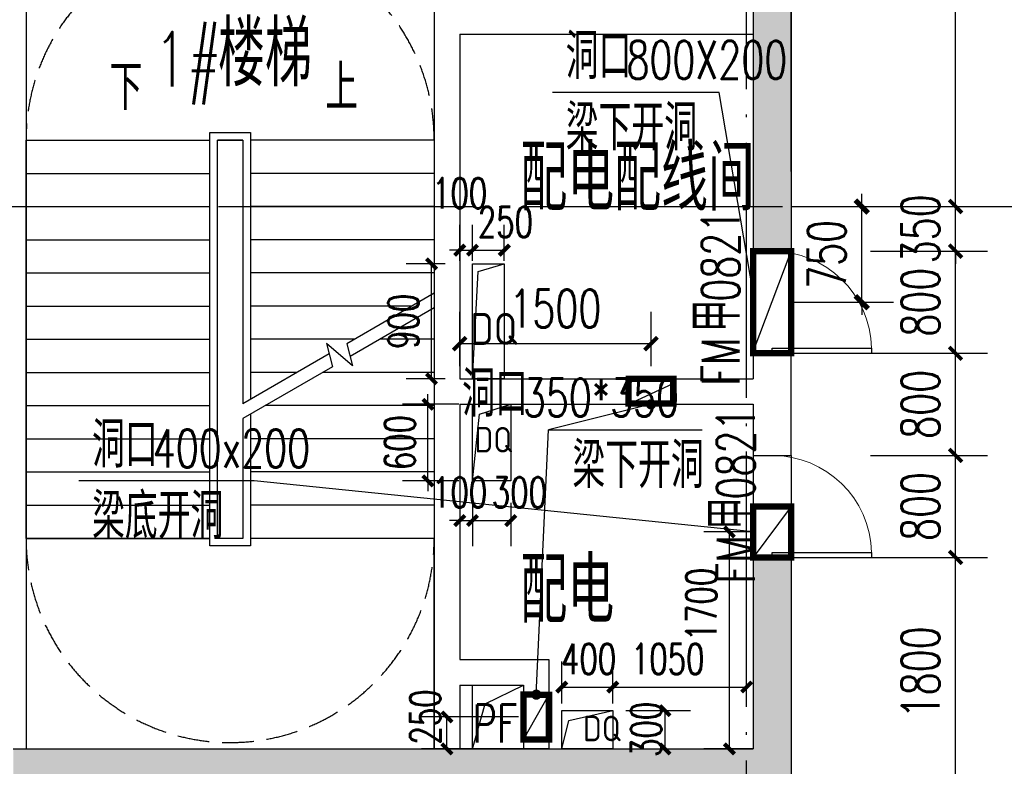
# Model space of a CAD drawing. Extents: x 797781 to 1255204, y 21234 to 1024248.
# Tile 528 of 656: x 949608 to 957328, y 574176 to 580026. Entities that reach past the tile are written whole.
import ezdxf

# ---------------------------------------------------------------- set-up
doc = ezdxf.new("R2010")
doc.units = 0
doc.header["$LTSCALE"] = 1000
doc.header["$MEASUREMENT"] = 0
doc.linetypes.add('230303生产综合楼-平面图_t8$0$DASH', pattern=[0.35, 0.25, -0.1])
doc.linetypes.add('230303生产综合楼-平面图_t8$0$DOTE', pattern=[2.42, 2, -0.2, 0.02, -0.2])
for name, color, linetype in [('.2023.03.07提建筑条件', 3, 'Continuous'), ('230303生产综合楼-平面图_t8$0$DIM_LEAD', 3, 'Continuous'), ('230303生产综合楼-平面图_t8$0$DIM_SYMB', 3, 'Continuous'), ('230303生产综合楼-平面图_t8$0$DOOR_FIRE_TEXT', 7, 'Continuous'), ('230303生产综合楼-平面图_t8$0$DOTE', 1, '230303生产综合楼-平面图_t8$0$DOTE'), ('230303生产综合楼-平面图_t8$0$H-楼板留洞', 6, 'Continuous'), ('230303生产综合楼-平面图_t8$0$PUB_DIM', 3, 'Continuous'), ('230303生产综合楼-平面图_t8$0$PUB_HATCH', 8, 'Continuous'), ('230303生产综合楼-平面图_t8$0$PUB_TEXT', 7, 'Continuous'), ('230303生产综合楼-平面图_t8$0$STAIR', 2, 'Continuous'), ('230303生产综合楼-平面图_t8$0$WALL', 40, 'Continuous'), ('230303生产综合楼-平面图_t8$0$家具', 8, 'Continuous'), ('230303生产综合楼-平面图_t8$0$条件', 7, 'Continuous'), ('230303生产综合楼-平面图_t8$0$板洞', 6, 'Continuous'), ('230303生产综合楼-平面图_t8$0$通风', 7, 'Continuous'), ('DIM_LEAD', 3, 'Continuous'), ('DOOR_FIRE', 4, 'Continuous'), ('PUB_DIM', 3, 'Continuous'), ('PUB_TEXT', 7, 'Continuous'), ('TEL_TEXT', 7, 'Continuous'), ('电气洞口', 6, 'Continuous')]:
    doc.layers.add(name, color=color, linetype=linetype)
doc.styles.add('230303生产综合楼-平面图_t8$0$_TCH_DIM', font='SIMPLEX', dxfattribs={"bigfont": 'GBCBIG'})
doc.styles.add('230303生产综合楼-平面图_T8$0$_TCH_DIM_T3', font='SIMPLEX', dxfattribs={"width": 0.705882, "bigfont": 'GBCBIG'})
doc.styles.add('230303生产综合楼-平面图_t8$0$_TCH_WINDOW', font='SIMPLEX', dxfattribs={"height": 3.5, "bigfont": 'GBCBIG'})
doc.styles.add('_TCH_DIM', font='SIMPLEX', dxfattribs={"bigfont": 'GBCBIG'})
doc.styles.add('_TCH_DIM_T3', font='SIMPLEX', dxfattribs={"width": 0.705882, "bigfont": 'GBCBIG'})
doc.styles.get("Standard").update_dxf_attribs({"font": 'gbenor.shx', "bigfont": 'gbcbig.shx'})
doc.dimstyles.new('230303生产综合楼-平面图_T8$0$_TCH_ARCH&&100', dxfattribs={"dimtxt": 297.5, "dimasz": 100, "dimexe": 250, "dimexo": 300, "dimgap": 126.25, "dimtad": 1, "dimdec": 0, "dimzin": 0, "dimdsep": 46, "dimtxsty": '230303生产综合楼-平面图_T8$0$_TCH_DIM_T3', "dimblk": '230303生产综合楼-平面图_t8$0$_ArchTick', "dimcen": 0.09, "dimclrt": 7, "dimazin": 2, "dimtfac": 1, "dimtdec": 0, "dimtix": 1, "dimtmove": 2, "dimatfit": 3, "dimfxl": 1, "dimtolj": 1, "dimtzin": 0, "dimarcsym": 0})
doc.dimstyles.new('_TCH_ARCH&&100', dxfattribs={"dimtxt": 297.5, "dimasz": 100, "dimexe": 250, "dimexo": 300, "dimgap": 126.25, "dimtad": 1, "dimdec": 0, "dimzin": 0, "dimdsep": 46, "dimtxsty": '_TCH_DIM_T3', "dimblk": 'ARCHTICK', "dimcen": 0.09, "dimclrt": 7, "dimazin": 2, "dimtfac": 1, "dimtdec": 0, "dimtix": 1, "dimtmove": 2, "dimatfit": 3, "dimfxl": 1, "dimtolj": 1, "dimtzin": 0, "dimarcsym": 0})
doc.dimstyles.new('_TCH_ARCH&&80', dxfattribs={"dimtxt": 238, "dimasz": 80, "dimexe": 200, "dimexo": 240, "dimgap": 101, "dimtad": 1, "dimdec": 0, "dimzin": 0, "dimdsep": 46, "dimtxsty": '_TCH_DIM_T3', "dimblk": 'ARCHTICK', "dimcen": 0.09, "dimclrt": 7, "dimazin": 2, "dimtfac": 1, "dimtdec": 0, "dimtix": 1, "dimtmove": 2, "dimatfit": 3, "dimfxl": 1, "dimtolj": 1, "dimtzin": 0, "dimarcsym": 0})

# ---------------------------------------------------------------- blocks, each defined once
blk = doc.blocks.new('_ArchTick')
at = {"color": 0, "linetype": 'ByBlock', "const_width": 0.4}
blk.add_lwpolyline([(-0.5, -0.5), (0.5, 0.5)], dxfattribs=at)
blk = doc.blocks.new('*D6732')
at = {"layer": 'Defpoints', "color": 0, "transparency": 16777216}
for p in [(850701.8, 573616), (851123, 573616), (851123, 571916)]:
    blk.add_point(p, dxfattribs=at)
at = {"layer": 'PUB_DIM', "color": 0, "lineweight": -2, "transparency": 16777216}
for p, q in [((850883, 573616), (850501.8, 573616)), ((850701.8, 571916), (850701.8, 573616)), ((850883, 571916), (850501.8, 571916))]:
    blk.add_line(p, q, dxfattribs=at)
at = {"layer": 'PUB_DIM', "color": 0, "lineweight": -2, "transparency": 16777216, "xscale": 80, "yscale": 80, "zscale": 80}
for p, rotation in [((850701.8, 573616), 90), ((850701.8, 571916), 270)]:
    blk.add_blockref('_ArchTick', p, dxfattribs=dict(at, rotation=rotation))
at = {"layer": 'PUB_DIM', "color": 7, "transparency": 16777216, "insert": (850481.8, 573046.5), "char_height": 238, "attachment_point": 5, "rotation": 90, "style": '_TCH_DIM_T3'}
blk.add_mtext('\\A1;1700', dxfattribs=at)
blk = doc.blocks.new('*D6741')
at = {"layer": 'Defpoints', "color": 0, "transparency": 16777216}
for p in [(849787.1, 572400.4), (849387.1, 572032.3), (849787.1, 572032.3)]:
    blk.add_point(p, dxfattribs=at)
at = {"layer": 'PUB_DIM', "color": 0, "lineweight": -2, "transparency": 16777216}
for p, q in [((849387.1, 572272.3), (849387.1, 572600.4)), ((849787.1, 572272.3), (849787.1, 572600.4)), ((849387.1, 572400.4), (849787.1, 572400.4))]:
    blk.add_line(p, q, dxfattribs=at)
at = {"layer": 'PUB_DIM', "color": 0, "lineweight": -2, "transparency": 16777216, "xscale": 80, "yscale": 80, "zscale": 80, "rotation": 180}
blk.add_blockref('_ArchTick', (849387.1, 572400.4), dxfattribs=at)
at = {"layer": 'PUB_DIM', "color": 0, "lineweight": -2, "transparency": 16777216, "xscale": 80, "yscale": 80, "zscale": 80}
blk.add_blockref('_ArchTick', (849787.1, 572400.4), dxfattribs=at)
at = {"layer": 'PUB_DIM', "color": 7, "transparency": 16777216, "insert": (849598.3, 572620.4), "char_height": 238, "attachment_point": 5, "style": '_TCH_DIM_T3'}
blk.add_mtext('\\A1;400', dxfattribs=at)
blk = doc.blocks.new('*D6742')
at = {"layer": 'Defpoints', "color": 0, "transparency": 16777216}
for p in [(850837.1, 572400.4), (849787.1, 572032.3), (850837.1, 572032.3)]:
    blk.add_point(p, dxfattribs=at)
at = {"layer": 'PUB_DIM', "color": 0, "lineweight": -2, "transparency": 16777216}
for p, q in [((849787.1, 572272.3), (849787.1, 572600.4)), ((850837.1, 572272.3), (850837.1, 572600.4)), ((849787.1, 572400.4), (850837.1, 572400.4))]:
    blk.add_line(p, q, dxfattribs=at)
at = {"layer": 'PUB_DIM', "color": 0, "lineweight": -2, "transparency": 16777216, "xscale": 80, "yscale": 80, "zscale": 80, "rotation": 180}
blk.add_blockref('_ArchTick', (849787.1, 572400.4), dxfattribs=at)
at = {"layer": 'PUB_DIM', "color": 0, "lineweight": -2, "transparency": 16777216, "xscale": 80, "yscale": 80, "zscale": 80}
blk.add_blockref('_ArchTick', (850837.1, 572400.4), dxfattribs=at)
at = {"layer": 'PUB_DIM', "color": 7, "transparency": 16777216, "insert": (850217.9, 572620.4), "char_height": 238, "attachment_point": 5, "style": '_TCH_DIM_T3'}
blk.add_mtext('\\A1;1050', dxfattribs=at)
blk = doc.blocks.new('*D6743')
at = {"layer": 'Defpoints', "color": 0, "transparency": 16777216}
for p in [(849650.3, 572216.1), (850196.9, 572216.1), (849650.3, 571916.1)]:
    blk.add_point(p, dxfattribs=at)
at = {"layer": 'PUB_DIM', "color": 0, "lineweight": -2, "transparency": 16777216}
for p, q in [((849890.3, 572216.1), (850396.9, 572216.1)), ((850196.9, 571916.1), (850196.9, 572216.1)), ((849890.3, 571916.1), (850396.9, 571916.1))]:
    blk.add_line(p, q, dxfattribs=at)
at = {"layer": 'PUB_DIM', "color": 0, "lineweight": -2, "transparency": 16777216, "xscale": 80, "yscale": 80, "zscale": 80}
for p, rotation in [((850196.9, 572216.1), 90), ((850196.9, 571916.1), 270)]:
    blk.add_blockref('_ArchTick', p, dxfattribs=dict(at, rotation=rotation))
at = {"layer": 'PUB_DIM', "color": 7, "transparency": 16777216, "insert": (850049.2, 572069.6), "char_height": 238, "attachment_point": 5, "rotation": 90, "style": '_TCH_DIM_T3'}
blk.add_mtext('\\A1;300', dxfattribs=at)
blk = doc.blocks.new('*D6744')
at = {"layer": 'Defpoints', "color": 0, "transparency": 16777216}
for p in [(848587.1, 574083.4), (848687.1, 574083.4), (848687.1, 573705.3)]:
    blk.add_point(p, dxfattribs=at)
at = {"layer": 'PUB_DIM', "color": 0, "lineweight": -2, "transparency": 16777216}
for p, q in [((848587.1, 573843.4), (848587.1, 573505.3)), ((848687.1, 573843.4), (848687.1, 573505.3)), ((848587.1, 573705.3), (848507.1, 573705.3)), ((848587.1, 573705.3), (848687.1, 573705.3)), ((848687.1, 573705.3), (848767.1, 573705.3))]:
    blk.add_line(p, q, dxfattribs=at)
at = {"layer": 'PUB_DIM', "color": 0, "lineweight": -2, "transparency": 16777216, "xscale": 80, "yscale": 80, "zscale": 80}
blk.add_blockref('_ArchTick', (848587.1, 573705.3), dxfattribs=at)
at = {"layer": 'PUB_DIM', "color": 0, "lineweight": -2, "transparency": 16777216, "xscale": 80, "yscale": 80, "zscale": 80, "rotation": 180}
blk.add_blockref('_ArchTick', (848687.1, 573705.3), dxfattribs=at)
at = {"layer": 'PUB_DIM', "color": 7, "transparency": 16777216, "insert": (848587.1, 573925.3), "char_height": 238, "attachment_point": 5, "style": '_TCH_DIM_T3'}
blk.add_mtext('\\A1;100', dxfattribs=at)
blk = doc.blocks.new('*D6745')
at = {"layer": 'Defpoints', "color": 0, "transparency": 16777216}
for p in [(848687.1, 574083.4), (848987.1, 574083.4), (848987.1, 573705.3)]:
    blk.add_point(p, dxfattribs=at)
at = {"layer": 'PUB_DIM', "color": 0, "lineweight": -2, "transparency": 16777216}
for p, q in [((848687.1, 573843.4), (848687.1, 573505.3)), ((848987.1, 573843.4), (848987.1, 573505.3)), ((848687.1, 573705.3), (848987.1, 573705.3))]:
    blk.add_line(p, q, dxfattribs=at)
at = {"layer": 'PUB_DIM', "color": 0, "lineweight": -2, "transparency": 16777216, "xscale": 80, "yscale": 80, "zscale": 80, "rotation": 180}
blk.add_blockref('_ArchTick', (848687.1, 573705.3), dxfattribs=at)
at = {"layer": 'PUB_DIM', "color": 0, "lineweight": -2, "transparency": 16777216, "xscale": 80, "yscale": 80, "zscale": 80}
blk.add_blockref('_ArchTick', (848987.1, 573705.3), dxfattribs=at)
at = {"layer": 'PUB_DIM', "color": 7, "transparency": 16777216, "insert": (849055.5, 573925.3), "char_height": 238, "attachment_point": 5, "style": '_TCH_DIM_T3'}
blk.add_mtext('\\A1;300', dxfattribs=at)
blk = doc.blocks.new('*D6746')
at = {"layer": 'Defpoints', "color": 0, "transparency": 16777216}
for p in [(848338.1, 574616.1), (848820.9, 574616.1), (848820.9, 574016.1)]:
    blk.add_point(p, dxfattribs=at)
at = {"layer": 'PUB_DIM', "color": 0, "lineweight": -2, "transparency": 16777216}
for p, q in [((848338.1, 574616.1), (848338.1, 574696.1)), ((848580.9, 574616.1), (848138.1, 574616.1)), ((848338.1, 574016.1), (848338.1, 574616.1)), ((848580.9, 574016.1), (848138.1, 574016.1)), ((848338.1, 574016.1), (848338.1, 573936.1))]:
    blk.add_line(p, q, dxfattribs=at)
at = {"layer": 'PUB_DIM', "color": 0, "lineweight": -2, "transparency": 16777216, "xscale": 80, "yscale": 80, "zscale": 80}
for p, rotation in [((848338.1, 574616.1), 270), ((848338.1, 574016.1), 90)]:
    blk.add_blockref('_ArchTick', p, dxfattribs=dict(at, rotation=rotation))
at = {"layer": 'PUB_DIM', "color": 7, "transparency": 16777216, "insert": (848118.1, 574316.1), "char_height": 238, "attachment_point": 5, "rotation": 90, "style": '_TCH_DIM_T3'}
blk.add_mtext('\\A1;600', dxfattribs=at)
blk = doc.blocks.new('*D6687')
at = {"layer": 'Defpoints', "color": 0, "transparency": 16777216}
for p in [(656173.1, 196279.2), (657025.7, 196279.2), (656173.1, 195529.2)]:
    blk.add_point(p, dxfattribs=at)
at = {"layer": 'PUB_DIM', "color": 0, "lineweight": -2, "transparency": 16777216}
for p, q in [((657025.7, 196279.2), (657025.7, 196379.2)), ((656473.1, 196279.2), (657275.7, 196279.2)), ((657025.7, 195529.2), (657025.7, 196279.2)), ((656473.1, 195529.2), (657275.7, 195529.2)), ((657025.7, 195529.2), (657025.7, 195429.2))]:
    blk.add_line(p, q, dxfattribs=at)
at = {"layer": 'PUB_DIM', "color": 0, "lineweight": -2, "transparency": 16777216, "xscale": 100, "yscale": 100, "zscale": 100}
for p, rotation in [((657025.7, 196279.2), 270), ((657025.7, 195529.2), 90)]:
    blk.add_blockref('_ArchTick', p, dxfattribs=dict(at, rotation=rotation))
at = {"layer": 'PUB_DIM', "color": 7, "transparency": 16777216, "insert": (656750.7, 195904.2), "char_height": 297.5, "attachment_point": 5, "rotation": 90, "style": '_TCH_DIM_T3'}
blk.add_mtext('\\A1;750', dxfattribs=at)
blk = doc.blocks.new('*D6679')
at = {"layer": 'Defpoints', "color": 0, "transparency": 16777216}
for p in [(816852.3, 195829.2), (817198.8, 195829.2), (817198.8, 194929.2)]:
    blk.add_point(p, dxfattribs=at)
at = {"layer": 'PUB_DIM', "color": 0, "lineweight": -2, "transparency": 16777216}
for p, q in [((816958.8, 195829.2), (816652.3, 195829.2)), ((816852.3, 194929.2), (816852.3, 195829.2)), ((816958.8, 194929.2), (816652.3, 194929.2))]:
    blk.add_line(p, q, dxfattribs=at)
at = {"layer": 'PUB_DIM', "color": 0, "lineweight": -2, "transparency": 16777216, "xscale": 80, "yscale": 80, "zscale": 80}
for p, rotation in [((816852.3, 195829.2), 90), ((816852.3, 194929.2), 270)]:
    blk.add_blockref('_ArchTick', p, dxfattribs=dict(at, rotation=rotation))
at = {"layer": 'PUB_DIM', "color": 7, "transparency": 16777216, "insert": (816632.3, 195379.2), "char_height": 238, "attachment_point": 5, "rotation": 90, "style": '_TCH_DIM_T3'}
blk.add_mtext('\\A1;900', dxfattribs=at)
blk = doc.blocks.new('*D6680')
at = {"layer": 'Defpoints', "color": 0, "transparency": 16777216}
for p in [(817173.1, 195936.9), (817073.1, 195614.7), (817173.1, 195614.7)]:
    blk.add_point(p, dxfattribs=at)
at = {"layer": 'PUB_DIM', "color": 0, "lineweight": -2, "transparency": 16777216}
for p, q in [((817073.1, 195854.7), (817073.1, 196136.9)), ((817173.1, 195854.7), (817173.1, 196136.9)), ((817073.1, 195936.9), (816993.1, 195936.9)), ((817073.1, 195936.9), (817173.1, 195936.9)), ((817173.1, 195936.9), (817253.1, 195936.9))]:
    blk.add_line(p, q, dxfattribs=at)
at = {"layer": 'PUB_DIM', "color": 0, "lineweight": -2, "transparency": 16777216, "xscale": 80, "yscale": 80, "zscale": 80}
blk.add_blockref('_ArchTick', (817073.1, 195936.9), dxfattribs=at)
at = {"layer": 'PUB_DIM', "color": 0, "lineweight": -2, "transparency": 16777216, "xscale": 80, "yscale": 80, "zscale": 80, "rotation": 180}
blk.add_blockref('_ArchTick', (817173.1, 195936.9), dxfattribs=at)
at = {"layer": 'PUB_DIM', "color": 7, "transparency": 16777216, "insert": (817073.1, 196383.4), "char_height": 238, "attachment_point": 5, "style": '_TCH_DIM_T3'}
blk.add_mtext('\\A1;100', dxfattribs=at)
blk = doc.blocks.new('*D6681')
at = {"layer": 'Defpoints', "color": 0, "transparency": 16777216}
for p in [(817423.1, 195936.9), (817173.1, 195614.7), (817423.1, 195614.7)]:
    blk.add_point(p, dxfattribs=at)
at = {"layer": 'PUB_DIM', "color": 0, "lineweight": -2, "transparency": 16777216}
for p, q in [((817173.1, 195854.7), (817173.1, 196136.9)), ((817423.1, 195854.7), (817423.1, 196136.9)), ((817173.1, 195936.9), (817423.1, 195936.9))]:
    blk.add_line(p, q, dxfattribs=at)
at = {"layer": 'PUB_DIM', "color": 0, "lineweight": -2, "transparency": 16777216, "xscale": 80, "yscale": 80, "zscale": 80, "rotation": 180}
blk.add_blockref('_ArchTick', (817173.1, 195936.9), dxfattribs=at)
at = {"layer": 'PUB_DIM', "color": 0, "lineweight": -2, "transparency": 16777216, "xscale": 80, "yscale": 80, "zscale": 80}
blk.add_blockref('_ArchTick', (817423.1, 195936.9), dxfattribs=at)
at = {"layer": 'PUB_DIM', "color": 7, "transparency": 16777216, "insert": (817432, 196156.9), "char_height": 238, "attachment_point": 5, "style": '_TCH_DIM_T3'}
blk.add_mtext('\\A1;250', dxfattribs=at)
blk = doc.blocks.new('230303生产综合楼-平面图_t8$0$6-8FND')
at = {"layer": '230303生产综合楼-平面图_t8$0$PUB_TEXT', "style": '230303生产综合楼-平面图_t8$0$_TCH_DIM'}
blk.add_text('梁下开洞', height=357.45, dxfattribs=at).set_placement((1069671.4, 379421))
blk = doc.blocks.new('$DorLib2D$00000001')
for p, q in [((0.45, 0.975), (0.5, 0.975)), ((0.45, 0), (0.45, 0.975)), ((0.5, 0), (0.5, 0.975)), ((0.5, 0), (0.45, 0))]:
    blk.add_line(p, q)
at = {"lineweight": 13}
blk.add_arc((0.475, 0), 0.975, 91.46928, 180, dxfattribs=at)
blk = doc.blocks.new('230303生产综合楼-平面图_t8$0$_ArchTick')
at = {"color": 0, "linetype": 'ByBlock', "const_width": 0.3}
blk.add_lwpolyline([(-0.5, -0.5), (0.5, 0.5)], dxfattribs=at)
blk = doc.blocks.new('*D6229')
at = {"layer": '230303生产综合楼-平面图_t8$0$PUB_DIM', "color": 0, "lineweight": -2, "transparency": 16777216}
for p, q in [((782820.6, 180598.9), (783736.3, 180598.9)), ((783486.3, 178798.9), (783486.3, 180598.9)), ((782820.6, 178798.9), (783736.3, 178798.9))]:
    blk.add_line(p, q, dxfattribs=at)
at = {"layer": 'Defpoints', "color": 0, "transparency": 16777216}
for p in [(782520.6, 180598.9), (783486.3, 180598.9), (782520.6, 178798.9)]:
    blk.add_point(p, dxfattribs=at)
at = {"layer": '230303生产综合楼-平面图_t8$0$PUB_DIM', "color": 0, "lineweight": -2, "transparency": 16777216, "xscale": 100, "yscale": 100, "zscale": 100}
for p, rotation in [((783486.3, 180598.9), 90), ((783486.3, 178798.9), 270)]:
    blk.add_blockref('230303生产综合楼-平面图_t8$0$_ArchTick', p, dxfattribs=dict(at, rotation=rotation))
at = {"layer": '230303生产综合楼-平面图_t8$0$PUB_DIM', "color": 7, "transparency": 16777216, "insert": (783211.3, 179698.9), "char_height": 297.5, "attachment_point": 5, "rotation": 90, "style": '230303生产综合楼-平面图_T8$0$_TCH_DIM_T3'}
blk.add_mtext('\\A1;1800', dxfattribs=at)
blk = doc.blocks.new('*D6230')
at = {"layer": '230303生产综合楼-平面图_t8$0$PUB_DIM', "color": 0, "lineweight": -2, "transparency": 16777216}
for p, q in [((782820.6, 181398.9), (783736.3, 181398.9)), ((783486.3, 180598.9), (783486.3, 181398.9)), ((782820.6, 180598.9), (783736.3, 180598.9))]:
    blk.add_line(p, q, dxfattribs=at)
at = {"layer": 'Defpoints', "color": 0, "transparency": 16777216}
for p in [(782520.6, 181398.9), (783486.3, 181398.9), (782520.6, 180598.9)]:
    blk.add_point(p, dxfattribs=at)
at = {"layer": '230303生产综合楼-平面图_t8$0$PUB_DIM', "color": 0, "lineweight": -2, "transparency": 16777216, "xscale": 100, "yscale": 100, "zscale": 100}
for p, rotation in [((783486.3, 181398.9), 90), ((783486.3, 180598.9), 270)]:
    blk.add_blockref('230303生产综合楼-平面图_t8$0$_ArchTick', p, dxfattribs=dict(at, rotation=rotation))
at = {"layer": '230303生产综合楼-平面图_t8$0$PUB_DIM', "color": 7, "transparency": 16777216, "insert": (783211.3, 180998.9), "char_height": 297.5, "attachment_point": 5, "rotation": 90, "style": '230303生产综合楼-平面图_T8$0$_TCH_DIM_T3'}
blk.add_mtext('\\A1;800', dxfattribs=at)
blk = doc.blocks.new('*D6231')
at = {"layer": '230303生产综合楼-平面图_t8$0$PUB_DIM', "color": 0, "lineweight": -2, "transparency": 16777216}
for p, q in [((782820.6, 182198.9), (783736.3, 182198.9)), ((783486.3, 181398.9), (783486.3, 182198.9)), ((782820.6, 181398.9), (783736.3, 181398.9))]:
    blk.add_line(p, q, dxfattribs=at)
at = {"layer": 'Defpoints', "color": 0, "transparency": 16777216}
for p in [(782520.6, 182198.9), (783486.3, 182198.9), (782520.6, 181398.9)]:
    blk.add_point(p, dxfattribs=at)
at = {"layer": '230303生产综合楼-平面图_t8$0$PUB_DIM', "color": 0, "lineweight": -2, "transparency": 16777216, "xscale": 100, "yscale": 100, "zscale": 100}
for p, rotation in [((783486.3, 182198.9), 90), ((783486.3, 181398.9), 270)]:
    blk.add_blockref('230303生产综合楼-平面图_t8$0$_ArchTick', p, dxfattribs=dict(at, rotation=rotation))
at = {"layer": '230303生产综合楼-平面图_t8$0$PUB_DIM', "color": 7, "transparency": 16777216, "insert": (783211.3, 181798.9), "char_height": 297.5, "attachment_point": 5, "rotation": 90, "style": '230303生产综合楼-平面图_T8$0$_TCH_DIM_T3'}
blk.add_mtext('\\A1;800', dxfattribs=at)
blk = doc.blocks.new('*D6232')
at = {"layer": '230303生产综合楼-平面图_t8$0$PUB_DIM', "color": 0, "lineweight": -2, "transparency": 16777216}
for p, q in [((782820.6, 182998.9), (783736.3, 182998.9)), ((783486.3, 182198.9), (783486.3, 182998.9)), ((782820.6, 182198.9), (783736.3, 182198.9))]:
    blk.add_line(p, q, dxfattribs=at)
at = {"layer": 'Defpoints', "color": 0, "transparency": 16777216}
for p in [(782520.6, 182998.9), (783486.3, 182998.9), (782520.6, 182198.9)]:
    blk.add_point(p, dxfattribs=at)
at = {"layer": '230303生产综合楼-平面图_t8$0$PUB_DIM', "color": 0, "lineweight": -2, "transparency": 16777216, "xscale": 100, "yscale": 100, "zscale": 100}
for p, rotation in [((783486.3, 182998.9), 90), ((783486.3, 182198.9), 270)]:
    blk.add_blockref('230303生产综合楼-平面图_t8$0$_ArchTick', p, dxfattribs=dict(at, rotation=rotation))
at = {"layer": '230303生产综合楼-平面图_t8$0$PUB_DIM', "color": 7, "transparency": 16777216, "insert": (783211.3, 182598.9), "char_height": 297.5, "attachment_point": 5, "rotation": 90, "style": '230303生产综合楼-平面图_T8$0$_TCH_DIM_T3'}
blk.add_mtext('\\A1;800', dxfattribs=at)
blk = doc.blocks.new('*D6233')
at = {"layer": '230303生产综合楼-平面图_t8$0$PUB_DIM', "color": 0, "lineweight": -2, "transparency": 16777216}
for p, q in [((783486.3, 183348.9), (783486.3, 183448.9)), ((782820.6, 183348.9), (783736.3, 183348.9)), ((783486.3, 182998.9), (783486.3, 183348.9)), ((782820.6, 182998.9), (783736.3, 182998.9)), ((783486.3, 182998.9), (783486.3, 182898.9))]:
    blk.add_line(p, q, dxfattribs=at)
at = {"layer": 'Defpoints', "color": 0, "transparency": 16777216}
for p in [(782520.6, 183348.9), (783486.3, 183348.9), (782520.6, 182998.9)]:
    blk.add_point(p, dxfattribs=at)
at = {"layer": '230303生产综合楼-平面图_t8$0$PUB_DIM', "color": 0, "lineweight": -2, "transparency": 16777216, "xscale": 100, "yscale": 100, "zscale": 100}
for p, rotation in [((783486.3, 183348.9), 270), ((783486.3, 182998.9), 90)]:
    blk.add_blockref('230303生产综合楼-平面图_t8$0$_ArchTick', p, dxfattribs=dict(at, rotation=rotation))
at = {"layer": '230303生产综合楼-平面图_t8$0$PUB_DIM', "color": 7, "transparency": 16777216, "insert": (783211.3, 183173.9), "char_height": 297.5, "attachment_point": 5, "rotation": 90, "style": '230303生产综合楼-平面图_T8$0$_TCH_DIM_T3'}
blk.add_mtext('\\A1;350', dxfattribs=at)
blk = doc.blocks.new('*D6234')
at = {"layer": '230303生产综合楼-平面图_t8$0$PUB_DIM', "color": 0, "lineweight": -2, "transparency": 16777216}
for p, q in [((782820.6, 187898.9), (783736.3, 187898.9)), ((783486.3, 183348.9), (783486.3, 187898.9)), ((782820.6, 183348.9), (783736.3, 183348.9))]:
    blk.add_line(p, q, dxfattribs=at)
at = {"layer": 'Defpoints', "color": 0, "transparency": 16777216}
for p in [(782520.6, 187898.9), (783486.3, 187898.9), (782520.6, 183348.9)]:
    blk.add_point(p, dxfattribs=at)
at = {"layer": '230303生产综合楼-平面图_t8$0$PUB_DIM', "color": 0, "lineweight": -2, "transparency": 16777216, "xscale": 100, "yscale": 100, "zscale": 100}
for p, rotation in [((783486.3, 187898.9), 90), ((783486.3, 183348.9), 270)]:
    blk.add_blockref('230303生产综合楼-平面图_t8$0$_ArchTick', p, dxfattribs=dict(at, rotation=rotation))
at = {"layer": '230303生产综合楼-平面图_t8$0$PUB_DIM', "color": 7, "transparency": 16777216, "insert": (783211.3, 185623.9), "char_height": 297.5, "attachment_point": 5, "rotation": 90, "style": '230303生产综合楼-平面图_T8$0$_TCH_DIM_T3'}
blk.add_mtext('\\A1;4550', dxfattribs=at)
blk = doc.blocks.new('*D6235')
at = {"layer": '230303生产综合楼-平面图_t8$0$PUB_DIM', "color": 0, "lineweight": -2, "transparency": 16777216}
for p, q in [((779598.3, 182099), (779598.3, 182524.3)), ((781098.3, 182099), (781098.3, 182524.3)), ((779598.3, 182274.3), (781098.3, 182274.3))]:
    blk.add_line(p, q, dxfattribs=at)
at = {"layer": 'Defpoints', "color": 0, "transparency": 16777216}
for p in [(781098.3, 182274.3), (779598.3, 181799), (781098.3, 181799)]:
    blk.add_point(p, dxfattribs=at)
at = {"layer": '230303生产综合楼-平面图_t8$0$PUB_DIM', "color": 0, "lineweight": -2, "transparency": 16777216, "xscale": 100, "yscale": 100, "zscale": 100, "rotation": 180}
blk.add_blockref('230303生产综合楼-平面图_t8$0$_ArchTick', (779598.3, 182274.3), dxfattribs=at)
at = {"layer": '230303生产综合楼-平面图_t8$0$PUB_DIM', "color": 0, "lineweight": -2, "transparency": 16777216, "xscale": 100, "yscale": 100, "zscale": 100}
blk.add_blockref('230303生产综合楼-平面图_t8$0$_ArchTick', (781098.3, 182274.3), dxfattribs=at)
at = {"layer": '230303生产综合楼-平面图_t8$0$PUB_DIM', "color": 7, "transparency": 16777216, "insert": (780348.3, 182549.3), "char_height": 297.5, "attachment_point": 5, "style": '230303生产综合楼-平面图_T8$0$_TCH_DIM_T3'}
blk.add_mtext('\\A1;1500', dxfattribs=at)
blk = doc.blocks.new('*D6236')
at = {"layer": 'Defpoints', "color": 0, "transparency": 16777216}
for p in [(779498.3, 179349), (780298.7, 179349), (780298.7, 179098.9)]:
    blk.add_point(p, dxfattribs=at)
at = {"layer": 'PUB_DIM', "color": 0, "lineweight": -2, "transparency": 16777216}
for p, q in [((780058.7, 179349), (779298.3, 179349)), ((779498.3, 179098.9), (779498.3, 179349)), ((780058.7, 179098.9), (779298.3, 179098.9))]:
    blk.add_line(p, q, dxfattribs=at)
at = {"layer": 'PUB_DIM', "color": 0, "lineweight": -2, "transparency": 16777216, "xscale": 80, "yscale": 80, "zscale": 80}
for p, rotation in [((779498.3, 179349), 90), ((779498.3, 179098.9), 270)]:
    blk.add_blockref('_ArchTick', p, dxfattribs=dict(at, rotation=rotation))
at = {"layer": 'PUB_DIM', "color": 7, "transparency": 16777216, "insert": (779328.2, 179349), "char_height": 238, "attachment_point": 5, "rotation": 90, "style": '_TCH_DIM_T3'}
blk.add_mtext('\\A1;250', dxfattribs=at)
blk = doc.blocks.new('6-8FQD')
at = {"layer": 'DIM_LEAD'}
for p, q in [((846975.1, 574016.1), (845599.7, 574016.1)), ((850887.1, 573616), (846975.1, 574016.1))]:
    blk.add_line(p, q, dxfattribs=at)
at = {"layer": 'TEL_TEXT', "color": 3, "linetype": 'ByBlock'}
for points in [[(848987.1, 574616.1), (848987.1, 574016.1), (848687.1, 574016.1), (848687.1, 574616.1)], [(849787.1, 572216.1), (849787.1, 571916.1), (849387.1, 571916.1), (849387.1, 572216.1)]]:
    blk.add_lwpolyline(points, close=True, dxfattribs=at)
for points in [[(848687.1, 574016.1), (848742.7, 574538.8), (848987.1, 574616.1)], [(849387.1, 571916.1), (849442.7, 572138.8), (849787.1, 572216.1)]]:
    blk.add_lwpolyline(points, dxfattribs=at)
at = {"layer": '电气洞口', "color": 6, "lineweight": -2}
blk.add_line((851187.1, 573816), (850887.1, 573416), dxfattribs=at)
at = {"layer": '电气洞口', "color": 6, "lineweight": -2, "const_width": 50}
blk.add_lwpolyline([(850887.1, 573416), (851187.1, 573416), (851187.1, 573816), (850887.1, 573816)], close=True, dxfattribs=at)
at = {"layer": 'PUB_TEXT', "style": '_TCH_DIM'}
for s, p in [('洞口', (845704.7, 574121.1)), ('梁底开洞', (845704.7, 573561.1))]:
    blk.add_text(s, height=357.45, dxfattribs=at).set_placement(p)
at = {"layer": 'PUB_TEXT', "style": '_TCH_DIM', "width": 0.705882}
blk.add_text('400x200', height=297.5, dxfattribs=at).set_placement((846181.3, 574121.1))
at = {"layer": 'PUB_TEXT'}
for p in [(848703.3, 574238.6), (849554.3, 571976.1)]:
    blk.add_text('DQ', height=200, dxfattribs=at).set_placement(p)
at = {"layer": 'PUB_DIM'}
dim = blk.add_aligned_dim(p1=(848820.9, 574016.1), p2=(848820.9, 574616.1), distance=482.9, dimstyle='_TCH_ARCH&&80', dxfattribs=at)
dim.commit()
dim.dimension.update_dxf_attribs({"geometry": '*D6746', "text_midpoint": (848118.1, 574316.1)})
for base, p1, p2, angle, picture, middle in [((848687.1, 573705.3), (848587.1, 574083.4), (848687.1, 574083.4), 0, '*D6744', (848587.1, 573925.3)), ((848987.1, 573705.3), (848687.1, 574083.4), (848987.1, 574083.4), 0, '*D6745', (849055.5, 573925.3)), ((850701.8, 573616), (851123, 571916), (851123, 573616), 90, '*D6732', (850481.8, 573046.5)), ((849787.1, 572400.4), (849387.1, 572032.3), (849787.1, 572032.3), 0, '*D6741', (849598.3, 572620.4)), ((850837.1, 572400.4), (849787.1, 572032.3), (850837.1, 572032.3), 0, '*D6742', (850217.9, 572620.4)), ((850196.9, 572216.1), (849650.3, 571916.1), (849650.3, 572216.1), 90, '*D6743', (850049.2, 572069.6))]:
    dim = blk.add_linear_dim(base=base, p1=p1, p2=p2, angle=angle, dimstyle='_TCH_ARCH&&80', dxfattribs=at)
    dim.commit()
    dim.dimension.update_dxf_attribs({"geometry": picture, "text_midpoint": middle, "dimtype": 161})
blk = doc.blocks.new('2FRD')
at = {"layer": '.2023.03.07提建筑条件', "const_width": 50}
blk.add_lwpolyline([(656473.1, 195129.5), (656173.1, 195129.5), (656173.1, 195929.2), (656473.1, 195929.2)], close=True, dxfattribs=at)
at = {"layer": '.2023.03.07提建筑条件'}
blk.add_lwpolyline([(656173.1, 195140.2), (656473.1, 195929.2)], dxfattribs=at)
at = {"layer": 'DIM_LEAD'}
for p, q in [((655907.4, 197173.6), (654599.6, 197173.6)), ((656173.1, 195602.6), (655907.4, 197173.6))]:
    blk.add_line(p, q, dxfattribs=at)
at = {"layer": 'PUB_TEXT', "style": '_TCH_DIM'}
for s, p in [('洞口', (654704.6, 197278.6)), ('梁下开洞', (654704.6, 196718.6))]:
    blk.add_text(s, height=357.45, dxfattribs=at).set_placement(p)
at = {"layer": 'PUB_TEXT', "style": '_TCH_DIM', "width": 0.705882}
blk.add_text('800X200', height=297.5, dxfattribs=at).set_placement((655181.2, 197278.6))
at = {"layer": 'PUB_DIM'}
dim = blk.add_aligned_dim(p1=(656173.1, 195529.2), p2=(656173.1, 196279.2), distance=-852.6, dimstyle='_TCH_ARCH&&100', dxfattribs=at)
dim.commit()
dim.dimension.update_dxf_attribs({"geometry": '*D6687', "text_midpoint": (656750.7, 195904.2)})
blk = doc.blocks.new('DQBD1')
at = {"layer": '.2023.03.07提建筑条件'}
blk.add_lwpolyline([(817423.1, 194929.2), (817173.1, 194929.2), (817173.1, 195829.2), (817423.1, 195829.2)], close=True, dxfattribs=at)
blk.add_lwpolyline([(817173.1, 194929.2), (817217.9, 195769.5), (817423.1, 195829.2)], dxfattribs=at)
at = {"layer": 'PUB_TEXT'}
blk.add_text('DQ', height=250, dxfattribs=at).set_placement((817156, 195195.3))
at = {"layer": 'PUB_DIM'}
for base, p1, p2, picture, middle in [((817173.1, 195936.9), (817073.1, 195614.7), (817173.1, 195614.7), '*D6680', (817073.1, 196383.4)), ((817423.1, 195936.9), (817173.1, 195614.7), (817423.1, 195614.7), '*D6681', (817432, 196156.9))]:
    dim = blk.add_linear_dim(base=base, p1=p1, p2=p2, angle=0, dimstyle='_TCH_ARCH&&80', dxfattribs=at)
    dim.commit()
    dim.dimension.update_dxf_attribs({"geometry": picture, "text_midpoint": middle, "dimtype": 161})
dim = blk.add_aligned_dim(p1=(817198.8, 194929.2), p2=(817198.8, 195829.2), distance=346.5, dimstyle='_TCH_ARCH&&80', dxfattribs=at)
dim.commit()
dim.dimension.update_dxf_attribs({"geometry": '*D6679', "text_midpoint": (816632.3, 195379.2)})
blk = doc.blocks.new('230303生产综合楼-平面图_t8$0$HXT-1')
at = {"layer": '230303生产综合楼-平面图_t8$0$PUB_HATCH'}
for points in [[(782198.3, 187898.9), (781898.3, 187598.9), (781898.3, 184798.9), (782198.3, 184798.9)], [(782198.3, 184798.9), (781898.3, 184798.9), (781898.3, 182998.9), (782198.3, 182998.9)], [(781898.3, 180598.9), (781898.3, 179098.9), (782198.3, 178798.9), (782198.3, 180598.9)], [(776098.3, 179098.9), (776098.3, 178798.9), (779498.3, 178798.9), (779498.3, 179098.9)], [(779498.3, 179098.9), (779498.3, 178798.9), (782198.3, 178798.9), (781898.3, 179098.9)]]:
    blk.add_hatch(color=256, dxfattribs=at).paths.add_polyline_path(points)
at = {"layer": '230303生产综合楼-平面图_t8$0$DIM_LEAD'}
for p, q in [((781098.3, 181799), (780294.1, 181598.1)), ((780198.5, 179523.9), (780294.1, 181598.1)), ((780294.1, 181598.1), (781499.4, 181598.1))]:
    blk.add_line(p, q, dxfattribs=at)
at = {"layer": '230303生产综合楼-平面图_t8$0$DIM_LEAD', "const_width": 40}
for points in [[(781117.7, 181803.8, 1), (781078.9, 181794.1, 1)], [(780197.6, 179504, 1), (780199.4, 179543.9, 1)]]:
    blk.add_lwpolyline(points, format="xyb", close=True, dxfattribs=at)
at = {"layer": '230303生产综合楼-平面图_t8$0$DIM_SYMB'}
for points in [[(776948.3, 183998.9, 0, 0, 0), (776948.3, 179923.9, 0, 0, 0), (778648.3, 179923.9, 0, 0, 0), (778648.3, 181748.9, 80, 0, 0), (778648.3, 182048.9, 0, 0, 0)], [(778648.3, 183998.9, 0, 0, 0), (778648.3, 182608.9, 80, 0, 0), (778648.3, 182308.9, 0, 0, 0)]]:
    blk.add_lwpolyline(points, format="xyseb", dxfattribs=at)
at = {"layer": '230303生产综合楼-平面图_t8$0$H-楼板留洞'}
blk.add_lwpolyline([(779698.3, 179598.9), (780098.3, 179598.9), (780098.3, 179098.9), (779698.3, 179098.9)], close=True, dxfattribs=at)
at = {"layer": '230303生产综合楼-平面图_t8$0$STAIR'}
for p, q in [((777638.3, 183928.9), (777958.3, 183928.9)), ((777638.3, 180688.9), (777638.3, 183928.9)), ((777958.3, 183928.9), (777958.3, 181838.3)), ((776198.3, 180748.9), (776198.3, 183868.9)), ((776198.3, 183868.9), (777638.3, 183868.9)), ((777698.3, 180748.9), (777698.3, 183868.9)), ((777698.3, 183868.9), (777898.3, 183868.9)), ((777698.3, 180748.9), (777698.3, 183868.9)), ((777898.3, 183868.9), (777698.3, 183868.9)), ((777898.3, 183868.9), (777898.3, 181803.7)), ((777898.3, 183868.9), (777898.3, 181803.7)), ((779398.3, 183868.9), (777958.3, 183868.9)), ((779398.3, 183868.9), (779398.3, 182669.7)), ((776198.3, 183608.9), (777638.3, 183608.9)), ((779398.3, 183608.9), (777958.3, 183608.9)), ((776198.3, 183348.9), (777638.3, 183348.9)), ((779398.3, 183348.9), (777958.3, 183348.9)), ((776198.3, 183088.9), (777638.3, 183088.9)), ((779398.3, 183088.9), (777958.3, 183088.9)), ((776198.3, 182828.9), (777638.3, 182828.9)), ((779398.3, 182828.9), (777958.3, 182828.9)), ((779398.3, 182669.7), (778712.7, 182273.9)), ((776198.3, 182568.9), (777638.3, 182568.9)), ((779223.8, 182568.9), (777958.3, 182568.9)), ((779398.3, 182554.2), (778739.5, 182173.9)), ((779398.3, 182554.2), (779398.3, 180748.9)), ((776198.3, 182308.9), (777638.3, 182308.9)), ((778773.5, 182308.9), (777958.3, 182308.9)), ((778758.9, 182101.5), (778552.9, 182274.4)), ((778552.9, 182274.4), (778601.2, 182094)), ((779398.3, 182308.9), (778973.5, 182308.9)), ((778712.7, 182273.9), (778758.9, 182101.5)), ((778574.4, 182194), (777898.3, 181803.7)), ((776198.3, 182048.9), (777638.3, 182048.9)), ((778601.2, 182094), (777898.3, 181688.2)), ((778323.2, 182048.9), (777958.3, 182048.9)), ((779398.3, 182048.9), (778523.2, 182048.9)), ((776198.3, 181788.9), (777638.3, 181788.9)), ((779398.3, 181788.9), (778072.8, 181788.9)), ((777898.3, 181688.2), (777898.3, 180748.9)), ((777898.3, 181688.2), (777898.3, 180748.9)), ((777958.3, 181722.8), (777958.3, 180688.9)), ((776198.3, 181528.9), (777638.3, 181528.9)), ((779398.3, 181528.9), (777958.3, 181528.9)), ((776198.3, 181268.9), (777638.3, 181268.9)), ((779398.3, 181268.9), (777958.3, 181268.9)), ((776198.3, 181008.9), (777638.3, 181008.9)), ((779398.3, 181008.9), (777958.3, 181008.9)), ((776198.3, 180748.9), (777638.3, 180748.9)), ((776198.3, 180748.9), (776198.3, 179098.9)), ((777638.3, 180748.9), (776198.3, 180748.9)), ((777898.3, 180748.9), (777698.3, 180748.9)), ((777898.3, 180748.9), (777698.3, 180748.9)), ((779398.3, 180748.9), (777958.3, 180748.9)), ((779398.3, 180748.9), (777958.3, 180748.9)), ((779398.3, 179098.9), (779398.3, 180748.9)), ((777958.3, 180688.9), (777638.3, 180688.9)), ((776198.3, 179098.9), (779398.3, 179098.9))]:
    blk.add_line(p, q, dxfattribs=at)
at = {"layer": '230303生产综合楼-平面图_t8$0$STAIR', "linetype": '230303生产综合楼-平面图_t8$0$DASH'}
for centre, start, end in [((777798.3, 183868.9), 0, 180), ((777798.3, 180748.9), 180, 0)]:
    blk.add_arc(centre, 1600, start, end, dxfattribs=at)
at = {"layer": '230303生产综合楼-平面图_t8$0$WALL'}
for p, q in [((782198.3, 187898.9), (782198.3, 184798.9)), ((781898.3, 187598.9), (781898.3, 184798.9)), ((776198.3, 186798.9), (776198.3, 184798.9)), ((779398.3, 185298.9), (779398.3, 184798.9)), ((776198.3, 184798.9), (776198.3, 181898.9)), ((779398.3, 184798.9), (779398.3, 181899)), ((781898.3, 184798.9), (781898.3, 182998.9)), ((782198.3, 184798.9), (782198.3, 182998.9)), ((779598.3, 184698.9), (781898.3, 184698.9)), ((779598.3, 184698.9), (779598.3, 181999)), ((782198.3, 182998.9), (781898.3, 182998.9)), ((781898.3, 182998.9), (782198.3, 182998.9)), ((782198.3, 182198.9), (781898.3, 182198.9)), ((781898.3, 182198.9), (781898.3, 181999)), ((782198.3, 181899), (782198.3, 182198.9)), ((779598.3, 181999), (781898.3, 181999)), ((776198.3, 181898.9), (776198.3, 179098.9)), ((779398.3, 181899), (779398.3, 179698.9)), ((782198.3, 181398.9), (782198.3, 181899)), ((779598.3, 181799), (779598.3, 179798.9)), ((779598.3, 181799), (781898.3, 181799)), ((781898.3, 181799), (781898.3, 181398.9)), ((781898.3, 181398.9), (782198.3, 181398.9)), ((781898.3, 180598.9), (781898.3, 179098.9)), ((782198.3, 180598.9), (781898.3, 180598.9)), ((781898.3, 180598.9), (782198.3, 180598.9)), ((782198.3, 180598.9), (782198.3, 178798.9)), ((779598.3, 179798.9), (780298.3, 179798.9)), ((780298.3, 179798.9), (780298.3, 179098.9)), ((779398.3, 179698.9), (779398.3, 179098.9)), ((779598.3, 179598.9), (780098.3, 179598.9)), ((779598.3, 179598.9), (779598.3, 179098.9)), ((780098.3, 179598.9), (780098.3, 179098.9)), ((776098.3, 179098.9), (779498.3, 179098.9)), ((779498.3, 179098.9), (781898.3, 179098.9)), ((780298.3, 179098.9), (780098.3, 179098.9))]:
    blk.add_line(p, q, dxfattribs=at)
at = {"layer": '230303生产综合楼-平面图_t8$0$家具'}
blk.add_line((782198.3, 183623.9), (782198.3, 185223.9), dxfattribs=at)
at = {"layer": '230303生产综合楼-平面图_t8$0$条件', "color": 1}
for points in [[(780921.4, 181799), (781273.3, 181961.7)], [(780098.3, 179173), (780298.3, 179523)]]:
    blk.add_lwpolyline(points, dxfattribs=at)
at = {"layer": '230303生产综合楼-平面图_t8$0$板洞'}
blk.add_lwpolyline([(779698.3, 179098.9), (779796.8, 179452.8), (780098.3, 179598.9)], dxfattribs=at)
at = {"layer": '230303生产综合楼-平面图_t8$0$通风', "color": 1, "const_width": 50}
for points in [[(780923.3, 181999), (781273.3, 181999), (781273.3, 181806.3), (780921.4, 181806.3), (780923.3, 181999)], [(780298.7, 179523), (780298.7, 179173), (780098.3, 179173), (780098.3, 179524.9), (780298.7, 179523)]]:
    blk.add_lwpolyline(points, dxfattribs=at)
at = {"layer": 'DOOR_FIRE'}
for p, q in [((781898.3, 182998.9), (781898.3, 182198.9)), ((782198.3, 182998.9), (782198.3, 182198.9)), ((781898.3, 181398.9), (781898.3, 180598.9)), ((782198.3, 181398.9), (782198.3, 180598.9))]:
    blk.add_line(p, q, dxfattribs=at)
at = {"layer": 'DOOR_FIRE', "xscale": 800, "yscale": 800, "zscale": 300}
for p, rotation in [((782048.3, 182598.9), 270), ((782048.3, 180998.9), 269.9999999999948)]:
    blk.add_blockref('$DorLib2D$00000001', p, dxfattribs=dict(at, rotation=rotation))
at = {"layer": '230303生产综合楼-平面图_t8$0$DOOR_FIRE_TEXT', "style": '230303生产综合楼-平面图_t8$0$_TCH_WINDOW', "width": 0.705882}
for s, p in [('0821', (781793.4, 182603.1)), ('FM', (781793.4, 181944.8)), ('0821', (781911.8, 181052.9)), ('FM', (781911.8, 180394.7))]:
    blk.add_text(s, height=297.5, rotation=90, dxfattribs=at).set_placement(p)
at = {"layer": '230303生产综合楼-平面图_t8$0$DOOR_FIRE_TEXT', "style": '230303生产综合楼-平面图_t8$0$_TCH_WINDOW'}
for p in [(781793.4, 182364.8), (781911.8, 180814.7)]:
    blk.add_text('甲', height=357.4, rotation=90, dxfattribs=at).set_placement(p)
at = {"layer": '230303生产综合楼-平面图_t8$0$PUB_TEXT', "style": '230303生产综合楼-平面图_t8$0$_TCH_DIM'}
for s, height, p in [('楼梯', 510.64, (777703.6, 184290.5)), ('下', 357.4, (776853.4, 184103.9)), ('上', 357.4, (778544.1, 184103.9)), ('配电配线间', 510.64, (780074.2, 183316.5)), ('洞口', 357.45, (779617.8, 181703.1)), ('梁下开洞', 357.45, (780482.2, 181143.1)), ('配电', 510.64, (780074.2, 180086.1)), ('无障碍电梯', 510.64, (773717, 179455.6, 2162.2))]:
    blk.add_text(s, height=height, dxfattribs=at).set_placement(p)
at = {"layer": '230303生产综合楼-平面图_t8$0$PUB_TEXT', "style": '230303生产综合楼-平面图_t8$0$_TCH_DIM', "width": 0.705882}
for s, height, p in [('1#', 425, (777203.6, 184290.5)), ('350*350', 297.5, (780094.4, 181703.1)), ('PF', 297.5, (779700.1, 179149.6))]:
    blk.add_text(s, height=height, dxfattribs=at).set_placement(p)
at = {"layer": '230303生产综合楼-平面图_t8$0$PUB_DIM'}
for p1, p2, distance, picture, middle in [((782520.6, 183348.9), (782520.6, 187898.9), -965.7, '*D6234', (783211.3, 185623.9)), ((782520.6, 182998.9), (782520.6, 183348.9), -965.7, '*D6233', (783211.3, 183173.9)), ((782520.6, 182198.9), (782520.6, 182998.9), -965.7, '*D6232', (783211.3, 182598.9)), ((779598.3, 181799), (781098.3, 181799), 475.4, '*D6235', (780348.3, 182549.3)), ((782520.6, 181398.9), (782520.6, 182198.9), -965.7, '*D6231', (783211.3, 181798.9)), ((782520.6, 180598.9), (782520.6, 181398.9), -965.7, '*D6230', (783211.3, 180998.9)), ((782520.6, 178798.9), (782520.6, 180598.9), -965.7, '*D6229', (783211.3, 179698.9))]:
    dim = blk.add_aligned_dim(p1=p1, p2=p2, distance=distance, dimstyle='230303生产综合楼-平面图_T8$0$_TCH_ARCH&&100', dxfattribs=at)
    dim.commit()
    dim.dimension.update_dxf_attribs({"geometry": picture, "text_midpoint": middle})
at = {"layer": 'PUB_DIM'}
dim = blk.add_linear_dim(base=(779498.3, 179349), p1=(780298.7, 179098.9), p2=(780298.7, 179349), angle=90, dimstyle='_TCH_ARCH&&80', dxfattribs=at)
dim.commit()
dim.dimension.update_dxf_attribs({"geometry": '*D6236', "text_midpoint": (779328.2, 179349), "dimtype": 161})

msp = doc.modelspace()

# ---------------------------------------------------------------- linework, layer by layer
at = {"layer": '230303生产综合楼-平面图_t8$0$DOTE'}
for p, q in [((955308, 564962.2), (955308, 592962.2)), ((895508, 578562.2), (989908, 578562.2))]:
    msp.add_line(p, q, dxfattribs=at)

# ---------------------------------------------------------------- block references
for name, p in [('230303生产综合楼-平面图_t8$0$6-8FND', (-121626.4, 200175.3)), ('6-8FQD', (104470.9, 2396.1)), ('2FRD', (299184.9, 382283)), ('DQBD1', (135984.9, 382283))]:
    msp.add_blockref(name, p)
at = {"layer": '230303生产综合楼-平面图_t8$0$板洞'}
msp.add_blockref('230303生产综合楼-平面图_t8$0$HXT-1', (173459.7, 395213.2), dxfattribs=at)

doc.saveas('drawing.dxf')
